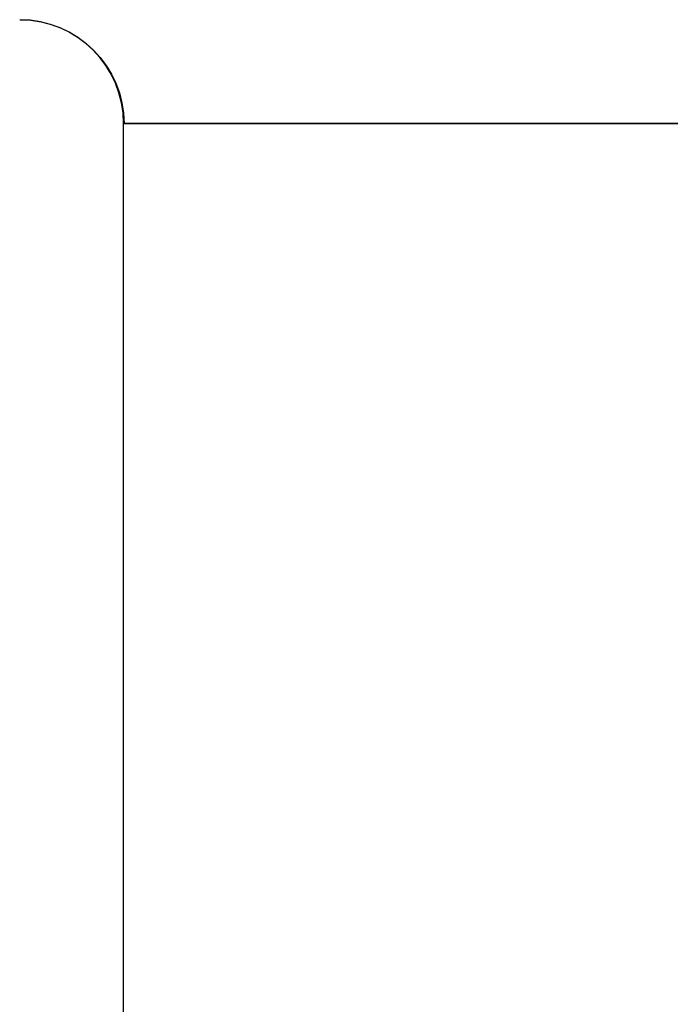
# Model space of a CAD drawing. Header units: centimetres. Extents: x -14.2 to 14.2, y -23.9 to 0.
# Tile 306 of 656: x -12.545 to -12.42, y -3.739 to -3.55. Entities that reach past the tile are written whole.
import ezdxf

# ---------------------------------------------------------------- set-up
doc = ezdxf.new("R2010")
doc.units = ezdxf.units.CM
doc.layers.add('Default', color=7, linetype='Continuous', true_color=0x000000)

msp = doc.modelspace()

# ---------------------------------------------------------------- linework, layer by layer
at = {"layer": 'Default'}
msp.add_arc((-12.545, -3.57), 0.02, 0, 90, dxfattribs=at)
at = {"layer": 'Default', "extrusion": (0.012052, 0, -0.999927)}
msp.add_arc((12.54417, -3.57, -0.13739), 0.02, 90, 180, dxfattribs=at)
at = {"layer": 'Default', "extrusion": (0, -1, 0)}
for start, end in [(180, 0), (0, 180)]:
    msp.add_arc((-11.4, 0, 3.57), 1.125, start, end, dxfattribs=at)
at = {"layer": 'Default'}
msp.add_open_spline([(-12.525, -5.43), (-12.525, -4.5), (-12.525, -3.57)], degree=2, dxfattribs=at)

doc.saveas('drawing.dxf')
